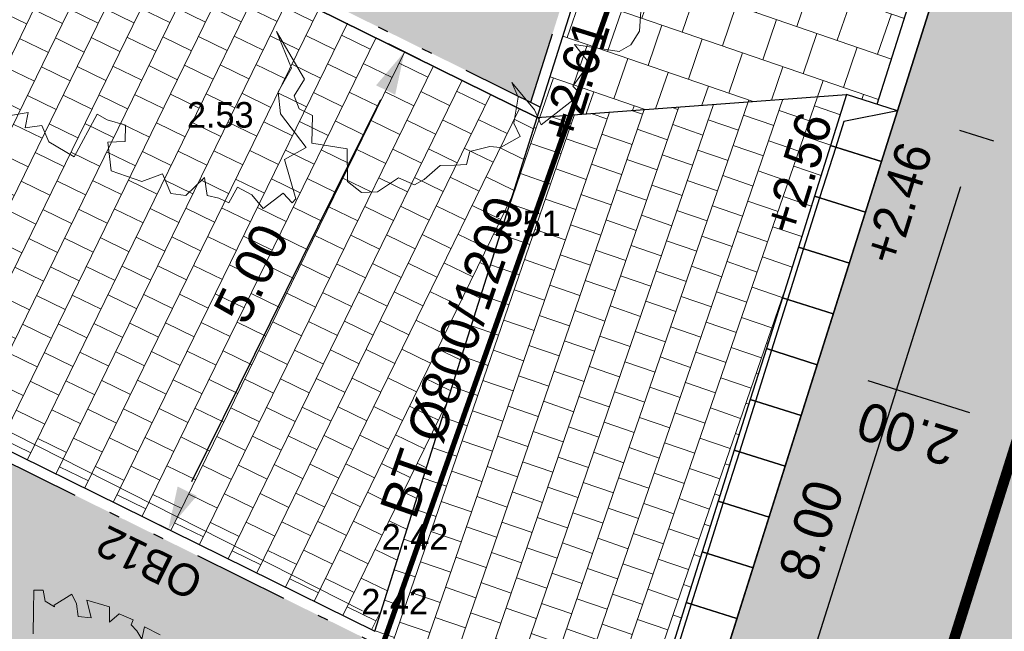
# Model space of a CAD drawing. Header units: metres. Extents: x 134157 to 138734, y 451157 to 455772.
# Tile 1027 of 1056: x 136773.59 to 136782.82, y 454433.31 to 454439.05. Entities that reach past the tile are written whole.
import ezdxf
from ezdxf import colors
from ezdxf.entities.mleader import LeaderData, LeaderLine
from ezdxf.enums import TextEntityAlignment as Align
from ezdxf.math import Vec2, Vec3

# ---------------------------------------------------------------- set-up
doc = ezdxf.new("R2010")
doc.units = ezdxf.units.M
for name, pattern in [('HIDDEN__G5', [1.125, 0.75, -0.375]), ('LIJN1-1', [2, 1, -1]), ('TR13X15__G2', [2.1999999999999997, 1, -0.4, 0, -0.4, 0, -0.4]), ('TR18X20__G2', [2.5999999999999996, 1, -0.4, 0, -0.4, 0, -0.4, 0, -0.4])]:
    doc.linetypes.add(name, pattern=pattern)
doc.layers.add('-DR-alg-hulplijnen', color=210, linetype='Continuous', plot=False)
doc.layers.add('-DR-alg-hulplijnen aandachtspunten', color=210, linetype='Continuous', plot=False)
doc.layers.add('-DR-alg-hulplijnen kantverharding asflast nieuwe fietsstraat', color=7, linetype='Continuous', true_color=0xff9429, plot=False)
for name, color, linetype, lineweight in [('-DR-bs-boom', 253, 'Continuous', 13), ('-DR-nw-rio-HWA 125', 170, 'HIDDEN__G5', 13), ('-DR-nw-vh-arc-dubbelklinkers inritten', 253, 'Continuous', 9), ('-DR-nw-vh-arc-tegels 300x300x45', 253, 'Continuous', 9)]:
    doc.layers.add(name, color=color, linetype=linetype, lineweight=lineweight)
for name, color, linetype in [('-DR-bs-rio-DWA Jutfaseweg', 253, 'Continuous'), ('-DR-bs-rio-txt @ 0.2', 253, 'Continuous'), ('-DR-bs-txt-hoogtemaat', 253, 'Continuous'), ('-DR-nw-maatvoering', 3, 'Continuous'), ('-DR-nw-mk-streep 1-1', 252, 'LIJN1-1'), ('-DR-nw-rio-txt', 2, 'Continuous'), ('-DR-nw-txt-hoogtemaat', 2, 'Continuous'), ('-DR-nw-vh-band 10x20 ob', 2, 'HIDDEN__G5'), ('-DR-nw-vh-band 12x25 ob', 2, 'TR13X15__G2'), ('-DR-nw-vh-band 18-20x25', 2, 'TR18X20__G2'), ('-DR-nw-vh-band inritband 500x140x500mm', 2, 'Continuous'), ('-DR-nw-vh-kantverharding', 3, 'Continuous'), ('-DR-nw-vh-scheiding verhardingen trottoir', 1, 'Continuous'), ('-DR-nw-vh-txt-kantopsluitingen', 2, 'Continuous')]:
    doc.layers.add(name, color=color, linetype=linetype)
doc.layers.add('-DR-nw-gr-arc-beplanting grote vakken', color=7, linetype='Continuous', true_color=0xabceb2)
doc.layers.add('-DR-nw-gr-arc-gras', color=7, linetype='Continuous', true_color=0xb5d5a4)
doc.layers.add('-DR-nw-vh-arc-asfalt fietsstraat rood', color=7, linetype='Continuous', lineweight=9, true_color=0xdfbfc7)
doc.styles.add('CE', font='txt', dxfattribs={"height": 1.8})
doc.styles.add('Drong', font='txt', dxfattribs={"height": 1.8})
doc.dimstyles.new('Drong', dxfattribs={"dimtxt": 1.8, "dimasz": 2.5, "dimexe": 0, "dimexo": 0, "dimgap": 0.9, "dimtad": 1, "dimzin": 0, "dimdsep": 46, "dimtxsty": 'Drong', "dimblk": 'dimblk-wit', "dimcen": 0, "dimse1": 1, "dimse2": 1, "dimclrd": 256, "dimclre": 1, "dimclrt": 7, "dimadec": 0, "dimazin": 0, "dimtfac": 1, "dimtmove": 0, "dimatfit": 3, "dimfxl": 1, "dimtolj": 1, "dimtzin": 0, "dimarcsym": 0})
pattern_1 = [(115.3356253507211, (136419.7180158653, 453326.2367068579), (-0.2236810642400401, -0.1059037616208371), [0.06, -0.187485]), (205.3356253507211, (136419.7180158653, 453326.2367068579), (0.1059037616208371, -0.22368106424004), [0.06, -0.187485])]

# ---------------------------------------------------------------- blocks, each defined once
blk = doc.blocks.new('Boom bestaand 1')
for points in [[(-0.2987384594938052, 0.3953035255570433), (-0.3145206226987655, 0.3821577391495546), (-0.3028719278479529, 0.3735190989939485), (-0.3141447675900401, 0.3720167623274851), (-0.3231631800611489, 0.3686364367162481), (-0.3276722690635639, 0.3731435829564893), (-0.3404482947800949, 0.3607491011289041), (-0.3359389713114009, 0.3464764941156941), (-0.3526397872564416, 0.353711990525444), (-0.3702979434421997, 0.3325317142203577), (-0.3491079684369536, 0.3290017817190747), (-0.3568775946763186, 0.3155875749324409), (-0.37100416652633, 0.3198237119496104), (-0.3837182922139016, 0.3191176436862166), (-0.3801864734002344, 0.2951135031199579), (-0.3780675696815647, 0.2944074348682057), (-0.3886625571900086, 0.2873474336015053), (-0.4013764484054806, 0.2901714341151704), (-0.4056142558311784, 0.2802872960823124), (-0.3837182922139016, 0.2704032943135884), (-0.3589967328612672, 0.2591071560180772)], [(0.2586511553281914, -0.4253239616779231), (0.2652219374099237, -0.3991058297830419), (0.2784183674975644, -0.4080994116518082), (0.2832172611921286, -0.3913114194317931), (0.3018123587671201, -0.3913114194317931), (0.326405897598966, -0.3733243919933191), (0.2952141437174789, -0.333752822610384), (0.3048114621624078, -0.3265580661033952), (0.3174374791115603, -0.3112487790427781), (0.3330041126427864, -0.3181641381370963), (0.326405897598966, -0.3349519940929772), (0.3551905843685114, -0.3435858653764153), (0.3780989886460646, -0.3188560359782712), (0.379279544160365, -0.2960093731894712), (0.401676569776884, -0.2960093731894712), (0.4096398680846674, -0.282577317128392), (0.4001834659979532, -0.2572057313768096), (0.4185987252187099, -0.2621805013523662), (0.4260642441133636, -0.2522309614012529), (0.4345253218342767, -0.2442711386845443), (0.4230780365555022, -0.2298441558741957), (0.436516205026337, -0.2193970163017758), (0.4544336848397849, -0.2139247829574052), (0.4479634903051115, -0.1885531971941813), (0.4609038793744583, -0.1840758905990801), (0.4584154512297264, -0.1786035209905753), (0.4161100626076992, -0.1731311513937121), (0.4136216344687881, -0.1477595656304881), (0.370818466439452, -0.158206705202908), (0.3489192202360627, -0.1512419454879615), (0.331499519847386, -0.1288552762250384), (0.2901896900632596, -0.1278603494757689), (0.3473717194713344, -0.1208556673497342), (0.359271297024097, -0.1377579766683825), (0.3736761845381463, -0.1383840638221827), (0.385575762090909, -0.1283677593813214), (0.411880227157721, -0.1402620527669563), (0.4319217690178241, -0.108961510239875), (0.4632366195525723, -0.1221077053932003), (0.4795203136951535, -0.1133435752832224), (0.4857834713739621, -0.09769330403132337), (0.4807698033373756, -0.07176879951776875), (0.4942572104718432, -0.05941110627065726), (0.493133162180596, -0.04817669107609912), (0.486239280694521, -0.02690144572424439), (0.4917654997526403, -0.01309223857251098), (0.4961864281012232, -0.001492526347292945), (0.4851339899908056, 0.007345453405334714), (0.4884496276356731, 0.0283353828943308), (0.4939758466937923, 0.03827811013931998), (0.4917654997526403, 0.06147753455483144), (0.47629189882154, 0.06092516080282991), (0.4530819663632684, 0.07583911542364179), (0.4365033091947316, 0.07583911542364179), (0.4718709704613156, 0.0863340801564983), (0.4890022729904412, 0.0863340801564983), (0.486239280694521, 0.09793392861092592), (0.4760560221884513, 0.1367859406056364), (0.4651348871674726, 0.1328873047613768), (0.4549940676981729, 0.1500411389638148), (0.4464131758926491, 0.157058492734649), (0.4261315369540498, 0.1516005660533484), (0.4510936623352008, 0.1913660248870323), (0.4495335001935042, 0.2054008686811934), (0.4401727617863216, 0.2194358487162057), (0.4214510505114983, 0.2287924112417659)]]:
    blk.add_lwpolyline(points)
blk = doc.blocks.new('*U53')
for points in [[(2.408908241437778, 7.628706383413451), (1.932114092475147, 7.779263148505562), (1.781557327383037, 7.302468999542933), (2.258351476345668, 7.151912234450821)], [(2.408908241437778, 7.628706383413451), (1.904515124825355, 7.525810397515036), (1.8292367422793, 7.287413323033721)], [(2.258351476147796, 7.151912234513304), (1.781557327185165, 7.302468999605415), (1.631000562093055, 6.825674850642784), (2.107794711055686, 6.675118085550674)], [(1.829236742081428, 7.287413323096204), (1.678679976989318, 6.810619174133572)], [(2.107794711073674, 6.675118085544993), (1.631000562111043, 6.825674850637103), (1.480443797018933, 6.348880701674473), (1.957237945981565, 6.198323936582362)], [(1.678679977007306, 6.810619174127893), (1.528123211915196, 6.333825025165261)], [(1.957237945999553, 6.198323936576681), (1.480443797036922, 6.348880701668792), (1.329887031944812, 5.872086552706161), (1.806681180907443, 5.721529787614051)], [(1.528123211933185, 6.333825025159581), (1.377566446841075, 5.85703087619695)], [(1.806681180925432, 5.721529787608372), (1.329887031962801, 5.872086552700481), (1.179330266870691, 5.395292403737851), (1.656124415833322, 5.24473563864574)], [(1.377566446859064, 5.857030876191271), (1.227009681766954, 5.380236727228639)], [(1.656124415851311, 5.24473563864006), (1.17933026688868, 5.395292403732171), (1.02877350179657, 4.91849825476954), (1.505567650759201, 4.76794148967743)], [(1.227009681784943, 5.38023672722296), (1.076452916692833, 4.903442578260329)], [(1.505567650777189, 4.767941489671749), (1.028773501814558, 4.918498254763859), (0.8782167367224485, 4.441704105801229), (1.35501088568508, 4.291147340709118)], [(1.076452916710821, 4.903442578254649), (0.9258961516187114, 4.426648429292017)], [(1.355010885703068, 4.291147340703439), (0.878216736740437, 4.441704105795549), (0.7276599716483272, 3.964909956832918), (1.204454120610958, 3.814353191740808)], [(0.9258961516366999, 4.426648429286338), (0.7753393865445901, 3.949854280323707)], [(1.204454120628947, 3.814353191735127), (0.7276599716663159, 3.964909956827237), (0.5771032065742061, 3.488115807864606), (1.053897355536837, 3.337559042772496)], [(0.7753393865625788, 3.949854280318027), (0.624782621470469, 3.473060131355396)], [(1.053897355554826, 3.337559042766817), (0.5771032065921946, 3.488115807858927), (0.4265464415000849, 3.011321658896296), (0.9033405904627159, 2.860764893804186)], [(0.6247826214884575, 3.473060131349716), (0.4742258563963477, 2.996265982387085)], [(0.9033405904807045, 2.860764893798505), (0.4265464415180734, 3.011321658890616), (0.2759896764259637, 2.534527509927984), (0.7527838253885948, 2.383970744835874)], [(0.4742258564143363, 2.996265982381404), (0.3236690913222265, 2.519471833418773)], [(0.7527838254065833, 2.383970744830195), (0.2759896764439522, 2.534527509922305), (0.1254329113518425, 2.057733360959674), (0.6022270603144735, 1.907176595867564)], [(0.3236690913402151, 2.519471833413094), (0.1731123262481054, 2.042677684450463)], [(0.602227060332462, 1.907176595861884), (0.1254329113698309, 2.057733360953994), (-0.02512385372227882, 1.580939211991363), (0.4516702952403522, 1.430382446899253)], [(0.1731123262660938, 2.042677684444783), (0.02255556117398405, 1.565883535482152)], [(0.4516702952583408, 1.430382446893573), (-0.02512385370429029, 1.580939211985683), (-0.1756806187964, 1.104145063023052), (0.301113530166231, 0.9535882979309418)], [(0.02255556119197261, 1.565883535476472), (-0.1280012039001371, 1.089089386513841)], [(0.3011135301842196, 0.9535882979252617), (-0.1756806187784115, 1.104145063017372), (-0.3262373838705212, 0.6273509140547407), (0.1505567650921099, 0.4767941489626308)], [(-0.1280012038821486, 1.089089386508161), (-0.2785579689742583, 0.6122952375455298)], [(0.1505567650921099, 0.4767941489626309), (-0.3262373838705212, 0.6273509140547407), (-0.4767941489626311, 0.15055676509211), (1.526523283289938e-16, 1.906833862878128e-17)], [(0, 1.83697019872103e-16), (-0.3538363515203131, 0.3738981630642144), (-0.2785579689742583, 0.6122952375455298)]]:
    blk.add_lwpolyline(points)
blk = doc.blocks.new('dimblk-wit')
at = {"color": 7}
blk.add_line((2.842170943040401e-14, -0.3333333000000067), (-2.842170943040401e-14, 0.3333333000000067), dxfattribs=at)
blk.add_solid([(0, 0), (-0.7999999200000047, 0.1999999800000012), (-0.7999999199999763, -0.1999999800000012)], dxfattribs=at)
blk = doc.blocks.new('*D524')
at = {"layer": '-DR-nw-maatvoering', "lineweight": -2, "transparency": 16777216}
blk.add_line((136782.5010977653, 454435.3586808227), (136781.5475094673, 454435.6597943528), dxfattribs=at)
at = {"layer": 'Defpoints', "color": 0, "transparency": 16777216}
for p in [(136781.549742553, 454437.3273695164), (136783.6002957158, 454437.1791978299), (136781.0707153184, 454435.810351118)]:
    blk.add_point(p, dxfattribs=at)
at = {"layer": '-DR-nw-maatvoering', "lineweight": -2, "transparency": 16777216, "xscale": 0.5, "yscale": 0.5, "zscale": 0.5}
for p, rotation in [((136781.0707153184, 454435.8103511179), 162.4755034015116), ((136782.9778919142, 454435.2081240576), 342.4755034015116)]:
    blk.add_blockref('dimblk-wit', p, dxfattribs=dict(at, rotation=rotation))
at = {"layer": '-DR-nw-maatvoering', "color": 7, "transparency": 16777216, "insert": (136781.9147909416, 454435.1624248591), "char_height": 0.36, "attachment_point": 5, "rotation": 162.47550340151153, "style": 'Drong'}
blk.add_mtext('\\A1;2.00', dxfattribs=at)
blk = doc.blocks.new('*U593')
at = {"style": 'Drong'}
blk.add_attdef('MATERIAAL', text='', height=1.8, rotation=0.4349842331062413, dxfattribs=at).set_placement((9.208511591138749e-16, 8.212052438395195e-15), align=Align.BOTTOM_CENTER)
blk.add_attdef('BOBR', text='', height=1.8, rotation=0.4349842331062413, dxfattribs=at).set_placement((28.57584363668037, 0.2169493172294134), align=Align.BOTTOM_RIGHT)
blk.add_attdef('BOBL', text='', height=1.8, rotation=0.4349842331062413, dxfattribs=at).set_placement((-28.92079983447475, -0.2195682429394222), align=Align.BOTTOM_LEFT)
blk = doc.blocks.new('*D674')
at = {"layer": '-DR-nw-maatvoering', "lineweight": -2, "transparency": 16777216}
blk.add_line((136775.2074807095, 454434.7125324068), (136776.9794507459, 454438.2986336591), dxfattribs=at)
at = {"layer": 'Defpoints', "color": 0, "transparency": 16777216}
for p in [(136777.2009470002, 454438.7468963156), (136777.2009470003, 454438.7468963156), (136774.9859844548, 454434.2642697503)]:
    blk.add_point(p, dxfattribs=at)
at = {"layer": '-DR-nw-maatvoering', "lineweight": -2, "transparency": 16777216, "xscale": 0.5, "yscale": 0.5, "zscale": 0.5}
for p, rotation in [((136777.2009470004, 454438.7468963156), 63.7050285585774), ((136774.985984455, 454434.2642697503), 243.7050285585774)]:
    blk.add_blockref('dimblk-wit', p, dxfattribs=dict(at, rotation=rotation))
at = {"layer": '-DR-nw-maatvoering', "color": 7, "transparency": 16777216, "insert": (136775.7674063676, 454436.6666960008), "char_height": 0.36, "attachment_point": 5, "rotation": 63.70502855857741, "style": 'Drong'}
blk.add_mtext('\\A1;5.00', dxfattribs=at)
blk = doc.blocks.new('_Dot')
at = {"color": 0, "linetype": 'ByBlock', "lineweight": -2}
blk.add_line((-0.5, 0), (-1, 0), dxfattribs=at)
at = {"color": 0, "linetype": 'ByBlock', "const_width": 0.5}
blk.add_lwpolyline([(-0.25, 0, 1), (0.25, 0, 1)], format="xyb", close=True, dxfattribs=at)
blk = doc.blocks.new('*D802')
at = {"layer": '-DR-nw-maatvoering', "lineweight": -2, "transparency": 16777216}
blk.add_line((136780.308098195, 454430.807808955), (136782.4158929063, 454437.4829270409), dxfattribs=at)
at = {"layer": 'Defpoints', "color": 0, "transparency": 16777216}
for p in [(136781.8234991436, 454438.1943218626), (136782.5664496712, 454437.95972119), (136779.4145909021, 454430.5656154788)]:
    blk.add_point(p, dxfattribs=at)
at = {"layer": '-DR-nw-maatvoering', "lineweight": -2, "transparency": 16777216, "xscale": 0.5, "yscale": 0.5, "zscale": 0.5}
for p, rotation in [((136782.5664496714, 454437.9597211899), 72.47550340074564), ((136780.1575414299, 454430.3310148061), 252.4755034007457)]:
    blk.add_blockref('dimblk-wit', p, dxfattribs=dict(at, rotation=rotation))
at = {"layer": '-DR-nw-maatvoering', "color": 7, "transparency": 16777216, "insert": (136781.0151828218, 454434.2548806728), "char_height": 0.36, "attachment_point": 5, "rotation": 72.47550340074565, "style": 'Drong'}
blk.add_mtext('\\A1;8.00', dxfattribs=at)

msp = doc.modelspace()

# ---------------------------------------------------------------- hatches: boundary and pattern name
at = {"layer": '-DR-nw-gr-arc-beplanting grote vakken'}
h = msp.add_hatch(color=256, dxfattribs=at)
h.dxf.hatch_style = 1
edge = h.paths.add_edge_path()
edge.add_line((136779.6900652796, 454452.101374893), (136773.9580185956, 454440.4608389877))
edge.add_line((136773.9580185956, 454440.4608389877), (136778.3854465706, 454438.2731512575))
edge.add_line((136778.3854465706, 454438.2731512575), (136779.5333235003, 454441.908331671))
edge.add_arc((136765.3248578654, 454446.3949232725), 14.89999999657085, 342.4755033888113, 350.3738893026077)
edge.add_arc((136760.3952581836, 454447.231013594), 19.9000000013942, 350.3738893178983, 374.1665738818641)
h = msp.add_hatch(color=256, dxfattribs=at)
h.dxf.hatch_style = 1
h.paths.add_polyline_path([(136773.3939748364, 454434.9393743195), (136766.5029972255, 454420.9453028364), (136764.7686878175, 454421.7993135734), (136762.496710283, 454417.1854230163), (136763.7731552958, 454416.5835283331), (136762.4421662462, 454413.8650246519), (136769.5665190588, 454410.3447281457), (136776.801130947, 454433.2558249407)])
at = {"layer": '-DR-nw-gr-arc-gras', "transparency": 33554687}
h = msp.add_hatch(dxfattribs=at)
h.set_pattern_fill('AGR-BOLLEN', color=256, scale=0.1, pattern_type=2)
h.set_pattern_definition(pattern_1)
edge = h.paths.add_edge_path()
edge.add_arc((-7000776.809524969, 3043164.567559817), 7592527.997363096, 340.0567505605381, 340.0572256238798)
edge.add_line((136455.7815594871, 453494.2542758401), (136455.1236032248, 453494.4934109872))
edge.add_arc((380495.2223584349, 364992.5484406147), 259592.3035530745, 160.0666568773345, 160.0804453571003)
edge.add_line((136433.832290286, 453435.7615323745), (136433.813485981, 453435.768343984))
edge.add_line((136433.813485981, 453435.768343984), (136432.1794965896, 453431.2550945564))
edge.add_line((136432.1794965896, 453431.2550945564), (136432.198303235, 453431.2482893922))
edge.add_line((136432.198303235, 453431.2482893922), (136431.6776287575, 453429.8696050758))
edge.add_line((136431.6776287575, 453429.8696050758), (136432.3363505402, 453429.6312341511))
edge.add_line((136432.3363505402, 453429.6312341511), (136434.3092713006, 453435.0765756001))
h = msp.add_hatch(dxfattribs=at)
h.set_pattern_fill('AGR-BOLLEN', color=256, scale=0.1, pattern_type=2)
h.set_pattern_definition(pattern_1)
edge = h.paths.add_edge_path()
edge.add_line((136644.2753070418, 454017.4218487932), (136643.9350728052, 454016.4814706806))
edge.add_line((136643.9350728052, 454016.4814706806), (136643.8839339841, 454016.3403207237))
edge.add_line((136643.8839339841, 454016.3403207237), (136644.542212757, 454016.1016536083))
edge.add_arc((1711333.983143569, -116117.4265426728), 1674723.581774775, 160.0956720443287, 160.096657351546, ccw=False)
edge.add_line((136654.3469492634, 454043.1812754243), (136653.6888597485, 454043.419891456))
edge.add_line((136653.6888597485, 454043.419891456), (136653.6378049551, 454043.2789838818))
edge.add_line((136653.6378049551, 454043.2789838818), (136653.2975354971, 454042.3386559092))
edge.add_line((136653.2975354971, 454042.3386559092), (136644.2753070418, 454017.4218487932))
h = msp.add_hatch(dxfattribs=at)
h.set_pattern_fill('AGR-BOLLEN', color=256, scale=0.1, pattern_type=2)
h.set_pattern_definition(pattern_1)
h.paths.add_polyline_path([(136767.0671029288, 454353.6105987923), (136793.6153252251, 454437.6854462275, -0.4133423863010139), (136794.8671885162, 454438.3388126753), (136795.1654635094, 454439.2932926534, 0.4133423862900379), (136792.6617369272, 454437.9865597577), (136766.1238969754, 454353.9445918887), (136752.3015713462, 454318.8078778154, -0.00463030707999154), (136725.9012828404, 454239.6212513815), (136726.8466477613, 454239.2952357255, 0.004628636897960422), (136753.2435519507, 454318.4707698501)])
at = {"layer": '-DR-nw-vh-arc-asfalt fietsstraat rood', "transparency": 33554687}
h = msp.add_hatch(color=256, dxfattribs=at)
h.dxf.hatch_style = 1
edge = h.paths.add_edge_path()
edge.add_arc((136784.7965910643, 454457.1119772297), 0.6734334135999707, 156.1331805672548, 180.3696434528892)
edge.add_arc((136784.7965912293, 454457.1119514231), 0.6734334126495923, 156.1356544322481, 180.367447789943, ccw=False)
edge.add_arc((136784.7096865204, 454457.2673460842), 0.5417518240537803, 167.515829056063, 167.5215047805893, ccw=False)
edge = h.paths.add_edge_path()
edge.add_arc((136749.6212972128, 454448.5630021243), 33.15110465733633, 10.9323285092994, 13.14369285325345)
edge.add_line((136781.90393719, 454456.1013637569), (136784.13261457, 454456.7327324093))
edge.add_line((136784.13261457, 454456.7327324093), (136784.2009785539, 454454.0185600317))
edge.add_line((136784.2009785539, 454454.0185600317), (136784.2843368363, 454452.6584221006))
edge.add_line((136784.2843368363, 454452.6584221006), (136784.6833528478, 454446.1477695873))
edge.add_line((136784.6833528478, 454446.1477695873), (136784.7745910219, 454444.6590572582))
edge.add_arc((136767.8064278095, 454443.6191355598), 16.99999999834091, -17.52449659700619, 3.507079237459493, ccw=False)
edge.add_line((136784.0174288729, 454438.500205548), (136783.3425958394, 454436.3630950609))
edge.add_line((136783.3425958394, 454436.3630950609), (136781.4354192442, 454436.9653221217))
edge.add_line((136781.4354192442, 454436.9653221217), (136781.5223856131, 454437.2407335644))
edge.add_line((136781.5223856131, 454437.2407335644), (136781.6729423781, 454437.7175277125))
edge.add_line((136781.6729423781, 454437.7175277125), (136781.8234991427, 454438.1943218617))
edge.add_line((136781.8234991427, 454438.1943218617), (136782.1102522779, 454439.1024326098))
edge.add_arc((136767.806427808, 454443.6191355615), 15.00000000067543, 342.4755034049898, 363.5070792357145)
edge.add_line((136782.7783365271, 454444.5367135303), (136782.1834133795, 454454.7842825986))
edge.add_line((136782.1834133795, 454454.7842825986), (136782.1777575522, 454454.8094342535))
edge.add_arc((136781.1889191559, 454454.6604421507), 1.000000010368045, 8.568521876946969, 10.93232852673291)
h = msp.add_hatch(color=256, dxfattribs=at)
h.dxf.hatch_style = 1
edge = h.paths.add_edge_path()
edge.add_line((136786.047275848, 454428.3234404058), (136788.0051475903, 454434.5237714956))
edge.add_arc((136802.3089720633, 454430.0070685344), 15.00000000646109, 161.1384804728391, 162.4755033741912, ccw=False)
edge.add_line((136788.1144316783, 454434.8562976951), (136786.2067968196, 454435.4586694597))
edge.add_line((136786.2067968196, 454435.4586694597), (136786.0979709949, 454435.125998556))
edge.add_line((136786.0979709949, 454435.125998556), (136783.2372061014, 454436.0293391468))
edge.add_line((136783.2372061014, 454436.0293391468), (136783.3425958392, 454436.3630950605))
edge.add_line((136783.3425958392, 454436.3630950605), (136781.4354192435, 454436.965322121))
edge.add_line((136781.4354192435, 454436.965322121), (136780.9201585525, 454435.333556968))
edge.add_line((136780.9201585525, 454435.333556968), (136780.7696017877, 454434.8567628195))
edge.add_line((136780.7696017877, 454434.8567628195), (136780.6190450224, 454434.3799686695))
edge.add_line((136780.6190450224, 454434.3799686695), (136780.4684882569, 454433.9031745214))
edge.add_line((136780.4684882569, 454433.9031745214), (136780.3179314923, 454433.4263803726))
edge.add_line((136780.3179314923, 454433.4263803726), (136780.1673747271, 454432.9495862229))
edge.add_line((136780.1673747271, 454432.9495862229), (136780.0168179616, 454432.4727920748))
edge.add_line((136780.0168179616, 454432.4727920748), (136779.8662611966, 454431.9959979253))
edge.add_line((136779.8662611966, 454431.9959979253), (136779.7157044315, 454431.5192037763))
edge.add_line((136779.7157044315, 454431.5192037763), (136779.565147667, 454431.0424096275))
edge.add_line((136779.565147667, 454431.0424096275), (136779.4145909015, 454430.5656154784))
edge.add_line((136779.4145909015, 454430.5656154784), (136779.372157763, 454430.4312351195))
edge.add_arc((136784.1400992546, 454428.9256674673), 5.000000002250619, 162.4755033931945, 180.9104522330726)
edge.add_line((136779.1407305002, 454428.8462188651), (136779.1651927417, 454427.3069121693))
edge.add_arc((136774.1658239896, 454427.2274635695), 4.999999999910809, -15.815789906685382, 0.9104522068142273, ccw=False)
edge.add_line((136778.9765385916, 454425.8647365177), (136778.9296369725, 454425.71620505))
edge.add_line((136778.9296369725, 454425.71620505), (136779.3110722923, 454425.5957596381))
edge.add_line((136779.3110722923, 454425.5957596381), (136783.3161431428, 454424.3310828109))
edge.add_line((136783.3161431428, 454424.3310828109), (136783.6975784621, 454424.2106373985))
edge.add_arc((136788.4655199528, 454422.7050697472), 5.000000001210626, 144.0405545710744, 162.4755033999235, ccw=False)
edge.add_line((136784.4183557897, 454425.6411321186), (136785.3264985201, 454426.8929456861))
edge.add_arc((136781.2793343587, 454429.8290080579), 5.000000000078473, 324.0405545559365, 342.4755033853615)
at = {"layer": '-DR-nw-vh-arc-dubbelklinkers inritten'}
h = msp.add_hatch(dxfattribs=at)
h.set_pattern_fill('AVH-TEGEL_200X200_HALFST', color=256, scale=1.5, angle=154, pattern_type=2)
h.set_pattern_definition([(154, (0, 0), (-0.3353938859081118, -0.003307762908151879), [0.3, -0.3]), (244, (0, 0), (0.2696382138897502, -0.1315113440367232), [])])
h.paths.add_polyline_path([(136776.9223117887, 454433.3074886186), (136778.4456921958, 454438.131840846), (136768.1301152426, 454443.249862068), (136766.7939453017, 454438.3297596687)])
h = msp.add_hatch(dxfattribs=at)
h.set_pattern_fill('AVH-TEGEL_200X200_HALFST', color=256, scale=1.5, angle=161, pattern_type=2)
h.set_pattern_definition([(161, (0, 0), (-0.3324907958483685, -0.04415734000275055), [0.3, -0.3]), (251, (0, 0), (0.2836555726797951, -0.097670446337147), [])])
h.paths.add_polyline_path([(136780.7444779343, 454436.4377020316), (136780.8950346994, 454436.9144961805), (136781.0455914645, 454437.3912903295), (136781.1961482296, 454437.8680844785), (136781.3467049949, 454438.3448786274), (136778.4456921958, 454438.131840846), (136776.9223117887, 454433.3074886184), (136778.9377967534, 454430.716172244), (136779.0883535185, 454431.192966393), (136779.2389102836, 454431.6697605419), (136779.3894670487, 454432.1465546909), (136779.5400238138, 454432.6233488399), (136779.6905805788, 454433.1001429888), (136779.8411373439, 454433.5769371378), (136779.991694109, 454434.0537312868), (136780.1422508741, 454434.5305254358), (136780.2928076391, 454435.0073195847), (136780.4433644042, 454435.4841137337), (136780.5939211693, 454435.9609078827)])
at = {"layer": '-DR-nw-vh-arc-tegels 300x300x45'}
h = msp.add_hatch(dxfattribs=at)
h.set_pattern_fill('AVH-TEGEL_200X200_HALFST', color=256, scale=2, angle=71, pattern_type=2)
h.set_pattern_definition([(71, (0, 0), (-0.05887645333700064, 0.443321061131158), [0.4, -0.4]), (161, (0, 0), (-0.1302272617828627, -0.3782074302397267), [])])
edge = h.paths.add_edge_path()
edge.add_line((136782.6007459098, 454443.2090722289), (136780.0163196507, 454443.3682170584))
edge.add_arc((136765.3248578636, 454446.3949232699), 14.99999999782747, 342.4755033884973, 348.3589078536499, ccw=False)
edge.add_line((136779.6286823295, 454441.8782203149), (136778.4456921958, 454438.131840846))
edge.add_line((136778.4456921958, 454438.131840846), (136781.3467049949, 454438.3448786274))
edge.add_line((136781.3467049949, 454438.3448786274), (136781.6327814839, 454438.2545445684))
edge.add_line((136781.6327814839, 454438.2545445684), (136781.9195346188, 454439.1626553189))
edge.add_arc((136767.8064278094, 454443.6191355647), 14.79999999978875, 342.4755034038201, 358.4123036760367)

# ---------------------------------------------------------------- linework, layer by layer
at = {"layer": '-DR-alg-hulplijnen', "flags": 128}
msp.add_lwpolyline([(136776.9223117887, 454433.3074886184), (136778.4456921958, 454438.131840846)], dxfattribs=at)
at = {"layer": '-DR-alg-hulplijnen aandachtspunten'}
msp.add_lwpolyline([(136781.3217674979, 454429.9633884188), (136784.0174288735, 454438.5002055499, 0.09202603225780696), (136784.7745910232, 454444.6590572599), (136784.6833528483, 454446.147769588)], format="xyb", dxfattribs=at)
at = {"layer": '-DR-bs-rio-DWA Jutfaseweg', "const_width": 0.05, "flags": 128}
msp.add_lwpolyline([(136775.8472717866, 454429.9351283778), (136779.9912717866, 454441.6421283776)], dxfattribs=at)
at = {"layer": '-DR-nw-mk-streep 1-1', "const_width": 0.1, "flags": 128}
msp.add_lwpolyline([(136781.3217674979, 454429.9633884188), (136784.0174288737, 454438.5002055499, 0.05857485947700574), (136784.7625927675, 454442.399106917)], format="xyb", dxfattribs=at)
at = {"layer": '-DR-nw-vh-band 10x20 ob', "ltscale": 0.9}
msp.add_lwpolyline([(136778.3854465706, 454438.2731512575), (136779.5333235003, 454441.908331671, 0.03447686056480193), (136780.0150648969, 454443.9033741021, 0.104189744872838), (136779.6900652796, 454452.101374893), (136773.9580185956, 454440.4608389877)], format="xyb", dxfattribs=at)
at = {"layer": '-DR-nw-vh-band 12x25 ob', "ltscale": 0.9}
for points in [[(136773.8683659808, 454440.5051382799), (136778.476159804, 454438.2283278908)], [(136773.3043222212, 454434.9836736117), (136776.8918441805, 454433.2110015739)]]:
    msp.add_lwpolyline(points, dxfattribs=at)
at = {"layer": '-DR-nw-vh-band 18-20x25', "flags": 128}
msp.add_lwpolyline([(136781.632781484, 454438.2545445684), (136781.9194688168, 454439.1624469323, 0.09121424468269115), (136782.5814839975, 454444.4766976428), (136782.0423486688, 454453.763319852)], format="xyb", dxfattribs=at)
at = {"layer": '-DR-nw-vh-kantverharding'}
msp.add_lwpolyline([(136781.8234991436, 454438.1943218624), (136782.1101864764, 454439.1022242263, 0.09121424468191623), (136782.7811478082, 454444.4882891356), (136782.1872382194, 454454.7183996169, 0.03321599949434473), (136782.1707710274, 454454.8500916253, 0.02858129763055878), (136781.2413896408, 454458.521189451, 0.1417135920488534), (136776.5262026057, 454464.6900714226), (136772.3594853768, 454467.4240122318, 0.008746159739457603), (136772.326948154, 454467.4445561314), (136770.3892560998, 454468.6211158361)], format="xyb", dxfattribs=at)
msp.add_lwpolyline([(136779.7192344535, 454452.3869753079), (136773.8241893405, 454440.4154251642), (136778.4456921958, 454438.131840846), (136779.6286823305, 454441.8782203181, 0.03447686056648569), (136780.1136568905, 454443.8866522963, 0.1075998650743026)], format="xyb", close=True, dxfattribs=at)
at = {"layer": '-DR-nw-vh-kantverharding', "flags": 128}
msp.add_lwpolyline([(136768.1301152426, 454443.249862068), (136766.7939453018, 454438.329759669), (136773.3459679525, 454435.0682470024), (136773.3484988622, 454435.0733867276), (136776.9223117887, 454433.3074886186), (136778.4456921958, 454438.1318408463), (136773.8241893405, 454440.4154251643)], close=True, dxfattribs=at)
at = {"layer": '-DR-nw-vh-kantverharding'}
msp.add_lwpolyline([(136779.4145909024, 454430.5656154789), (136781.8234991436, 454438.1943218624)], dxfattribs=at)
at = {"layer": '-DR-nw-vh-scheiding verhardingen trottoir', "flags": 128}
msp.add_lwpolyline([(136778.4456921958, 454438.131840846), (136781.3467049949, 454438.3448786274)], dxfattribs=at)

# ---------------------------------------------------------------- block references
at = {"layer": '-DR-bs-boom', "rotation": 293.3958673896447}
for p, xscale, yscale in [((136776.0200000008, 454441.7930000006), 9, 9), ((136772.957, 454429.8250000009), 8, 8)]:
    msp.add_blockref('Boom bestaand 1', p, dxfattribs=dict(at, xscale=xscale, yscale=yscale))
at = {"layer": '-DR-bs-rio-txt @ 0.2', "xscale": 0.2, "yscale": 0.2, "zscale": 0.2, "rotation": 70.33562535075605}
msp.add_blockref('*U593', (136777.9192717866, 454435.7886283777), dxfattribs=at).add_auto_attribs({'BOBL': '-1.09', 'BOBR': '-1.16', 'MATERIAAL': 'BT Ø800/1200'})
at = {"layer": '-DR-nw-vh-band inritband 500x140x500mm'}
msp.add_blockref('*U53', (136779.4145909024, 454430.5656154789), dxfattribs=at)

# ---------------------------------------------------------------- texts
at = {"layer": '-DR-bs-txt-hoogtemaat', "color": 253, "char_height": 0.24, "attachment_point": 7, "style": 'Drong'}
for s, insert in [('2.53', (136775.161, 454438.032, 2.527)), ('2.51', (136778.041, 454437.014, 2.506)), ('2.42', (136776.987, 454434.074, 2.422)), ('2.42', (136776.796, 454433.466, 2.416))]:
    msp.add_mtext(s, dxfattribs=dict(at, insert=insert))
at = {"layer": '-DR-nw-txt-hoogtemaat', "style": 'Drong'}
for s, p in [('+2.61', (136778.7909129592, 454437.8815401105, -9.384)), ('+2.56', (136780.8785175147, 454437.0084695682, -9.384)), ('+2.46', (136781.8164619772, 454436.7275585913, -9.384))]:
    msp.add_text(s, height=0.34, rotation=72.80850041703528, dxfattribs=at).set_placement(p)
at = {"layer": '-DR-nw-vh-txt-kantopsluitingen', "style": 'Drong'}
msp.add_text('OB12', height=0.3, rotation=153.7833869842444, dxfattribs=at).set_placement((136775.3357244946, 454433.8596962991))

# ---------------------------------------------------------------- dimensions: what is measured, and where the dimension line sits
at = {"layer": '-DR-nw-maatvoering'}
dim = msp.add_aligned_dim(p1=(136779.4145909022, 454430.5656154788), p2=(136781.8234991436, 454438.1943218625), distance=-0.7791103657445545, dimstyle='Drong', override={"dimtfill": 0}, dxfattribs=at)
dim.commit()
dim.dimension.update_dxf_attribs({"geometry": '*D802', "text_midpoint": (136781.0151828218, 454434.2548806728)})
dim = msp.add_linear_dim(base=(136781.0707153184, 454435.810351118), p1=(136783.6002957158, 454437.1791978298), p2=(136781.5497425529, 454437.3273695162), angle=342.4755034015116, dimstyle='Drong', override={"dimtfill": 0}, dxfattribs=at)
dim.commit()
dim.dimension.update_dxf_attribs({"geometry": '*D524', "text_midpoint": (136781.9147909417, 454435.1624248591)})

# ---------------------------------------------------------------- next in the draw order: leaders
at = {"layer": '-DR-nw-rio-txt'}
ml = msp.add_multileader_mtext('Standard', dxfattribs=at)
ml.set_content('Grindpaal A \\P - boren grindpaal tot 5,00m  diep\\P - door kleilagen heen boren', color=7, style='CE')
ml.set_leader_properties(color=256, linetype='ByLayer', lineweight=-1)
ml.set_arrow_properties(name='DOT')
ml.build(insert=Vec2(0, 0))
ml.multileader.update_dxf_attribs({"text_left_attachment_type": 5, "text_right_attachment_type": 5, "dogleg_length": 2.646321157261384, "arrow_head_size": 0.5, "scale": 0.2})
ctx = ml.context
ctx.base_point, ctx.scale, ctx.char_height, ctx.arrow_head_size, ctx.landing_gap_size, ctx.plane_origin, ctx.plane_x_axis, ctx.plane_y_axis = Vec3(136762.5709256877, 454436.4920879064), 0.2, 0.3600000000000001, 0.5, 0.04000000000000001, Vec3(136766.1251020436, 454455.6802254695), Vec3(0.3365098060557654, 0.9416799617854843), Vec3(-0.9416799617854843, 0.3365098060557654)
ctx.left_attachment, ctx.right_attachment = 5, 5
notes = []
notes.append((ctx, [(1, (1, 1, 0), (136765.3053194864, 454444.1439417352), (-0.3365098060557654, -0.9416799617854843), 0.5292642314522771, [(0, [(136778.0088354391, 454442.7702256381)], 0, [])])]))
ctx.mtext.insert, ctx.mtext.text_direction, ctx.mtext.rotation, ctx.mtext.flow_direction = Vec3(136761.0026120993, 454437.0950028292), Vec3(0.3365098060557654, 0.9416799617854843), 1.227588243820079, 5
ctx.mtext.has_bg_fill, ctx.mtext.bg_color, ctx.mtext.bg_scale_factor, ctx.mtext.bg_transparency, ctx.mtext.use_window_bg_color = 1, -1027028792, 1.5, 0, 1
for ctx, leaders in notes:
    for number, flags, end, landing, length, lines in leaders:
        leader = LeaderData()
        leader.index, (leader.has_last_leader_line, leader.has_dogleg_vector, leader.attachment_direction) = number, flags
        leader.last_leader_point, leader.dogleg_vector, leader.dogleg_length = Vec3(end), Vec3(landing), length
        for number, points, colour, breaks in lines:
            line = LeaderLine()
            line.index, line.vertices, line.color, line.breaks = number, Vec3.list(points), colors.encode_raw_color(colour), breaks
            leader.lines.append(line)
        ctx.leaders.append(leader)

# ---------------------------------------------------------------- next in the draw order: linework, layer by layer
at = {"layer": '-DR-alg-hulplijnen kantverharding asflast nieuwe fietsstraat'}
msp.add_lwpolyline([(136782.1872382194, 454454.7183996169), (136782.7811478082, 454444.4882891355, -0.09121424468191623), (136782.1101864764, 454439.1022242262), (136779.3721577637, 454430.4312351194, 0.08061157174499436), (136779.1407305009, 454428.8462188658), (136779.1650810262, 454427.3139419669, -0.08061157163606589), (136778.9336537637, 454425.7289257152), (136779.3110722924, 454425.595759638), (136755.2696639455, 454349.4596735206, -0.01038880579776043), (136695.2705240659, 454172.3517614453), (136617.170094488, 453956.6646330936), (136616.793991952, 453956.8008200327, -0.01664357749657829), (136615.5574884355, 453953.711278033), (136612.5988155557, 453946.9774368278)], format="xyb", dxfattribs=at)
msp.add_lwpolyline([(136782.1872382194, 454454.7183996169), (136782.7811478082, 454444.4882891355, -0.09121424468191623), (136782.1101864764, 454439.1022242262), (136779.3721577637, 454430.4312351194, 0.08061157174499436), (136779.1407305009, 454428.8462188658), (136779.1650810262, 454427.3139419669, -0.08061157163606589), (136778.9336537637, 454425.7289257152), (136779.3110722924, 454425.595759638), (136755.2696639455, 454349.4596735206, -0.01038880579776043), (136695.2705240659, 454172.3517614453), (136617.170094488, 453956.6646330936), (136616.793991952, 453956.8008200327, -0.01664357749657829), (136615.5574884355, 453953.711278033), (136612.5988155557, 453946.9774368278)], format="xyb", dxfattribs=at)
at = {"layer": '-DR-nw-rio-HWA 125', "linetype": 'Continuous'}
msp.add_lwpolyline([(136776.8061602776, 454433.4983426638), (136772.0171377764, 454435.9297959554), (136771.9279315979, 454436.199381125), (136772.8238607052, 454437.9992048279)], dxfattribs=at)

# ---------------------------------------------------------------- next in the draw order: dimensions: what is measured, and where the dimension line sits
at = {"layer": '-DR-nw-maatvoering'}
dim = msp.add_aligned_dim(p1=(136774.9859844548, 454434.2642697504), p2=(136777.2009470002, 454438.7468963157), distance=-1.2984813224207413e-10, dimstyle='Drong', override={"dimtfill": 0}, dxfattribs=at)
dim.commit()
dim.dimension.update_dxf_attribs({"geometry": '*D674', "text_midpoint": (136775.7674063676, 454436.6666960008)})

doc.saveas('drawing.dxf')
